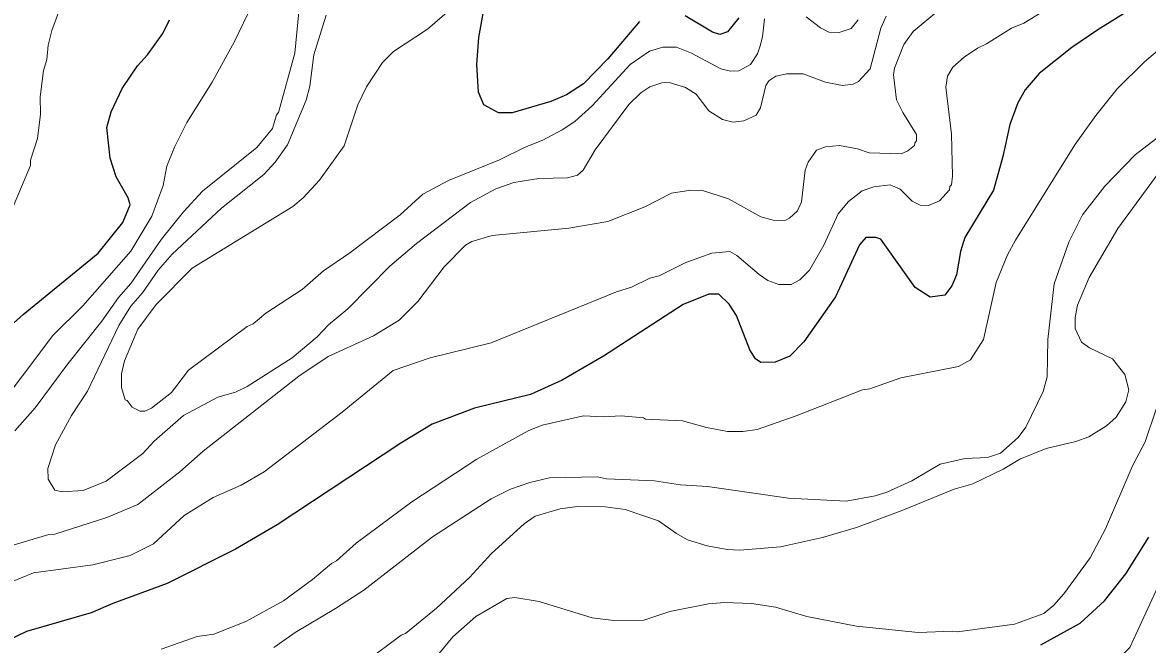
# Model space of a CAD drawing. Extents: x 598.3 to 623.2, y 6902.2 to 6930.1.
# Drawn here: x 616.981 to 618.862, y 6908.6 to 6909.639 of the extents above; entities that cross this region are included whole.
import ezdxf

# ---------------------------------------------------------------- set-up
doc = ezdxf.new("R2010")
doc.units = 0
doc.header["$LTSCALE"] = 0.032
doc.layers.add('1', color=7, linetype='Continuous', lineweight=25)
doc.layers.add('2', color=7, linetype='Continuous', lineweight=13)

msp = doc.modelspace()

# ---------------------------------------------------------------- linework, layer by layer
at = {"layer": '1'}
for points in [[(618.9059, 6909.7067), (618.7785, 6909.6271), (618.7355, 6909.5974), (618.6805, 6909.5541), (618.6574, 6909.527), (618.6448, 6909.5052), (618.6314, 6909.4689), (618.6201, 6909.4155), (618.6041, 6909.3592), (618.5562, 6909.2802), (618.5489, 6909.2568), (618.5423, 6909.2176), (618.5346, 6909.1992), (618.5229, 6909.1838), (618.4985, 6909.1803), (618.4735, 6909.1968), (618.416, 6909.2774), (618.4077, 6909.2801), (618.3912, 6909.2799), (618.3803, 6909.2678), (618.3401, 6909.1807), (618.2871, 6909.1057), (618.2638, 6909.082), (618.2393, 6909.0719), (618.2154, 6909.0712), (618.2065, 6909.0775), (618.1971, 6909.0925), (618.1747, 6909.1499), (618.1628, 6909.1689), (618.1453, 6909.1852), (618.1287, 6909.1852), (618.0858, 6909.1682), (617.9525, 6909.0818), (617.8836, 6909.0417), (617.8307, 6909.018), (617.737, 6908.9948), (617.6662, 6908.9682), (617.6136, 6908.9366), (617.4069, 6908.8001), (617.3376, 6908.7593), (617.2232, 6908.7023), (617.1325, 6908.6689), (617.0963, 6908.6533), (616.9881, 6908.6218), (616.9523, 6908.6047)], [(618.0127, 6909.6408), (617.9595, 6909.5787), (617.919, 6909.5366), (617.8908, 6909.5184), (617.8645, 6909.5073), (617.8, 6909.4882), (617.7769, 6909.4881), (617.7526, 6909.5015), (617.7436, 6909.5229), (617.7409, 6909.569), (617.7441, 6909.614), (617.7525, 6909.6604)], [(618.1788, 6909.6468), (618.1596, 6909.6238), (618.1467, 6909.6193), (618.1349, 6909.623), (618.0888, 6909.6501)], [(616.9387, 6909.1124), (616.9823, 6909.1514), (617.1077, 6909.2539), (617.1492, 6909.3051), (617.1612, 6909.3348), (617.1578, 6909.3462), (617.1377, 6909.3815), (617.1277, 6909.4124), (617.1225, 6909.4637), (617.1294, 6909.4899), (617.1479, 6909.5292), (617.1736, 6909.5668), (617.1904, 6909.5851), (617.2159, 6909.6206), (617.227, 6909.6437)], [(618.6835, 6908.5994), (618.749, 6908.6357), (618.7899, 6908.6733), (618.8253, 6908.718), (618.8639, 6908.7792)]]:
    msp.add_lwpolyline(points, dxfattribs=at)
at = {"layer": '2'}
for points in [[(616.9688, 6908.9571), (617.0025, 6908.9956), (617.0573, 6909.0692), (617.1142, 6909.1405), (617.1419, 6909.1796), (617.1625, 6909.2034), (617.2139, 6909.2775), (617.2503, 6909.3229), (617.2825, 6909.3575), (617.373, 6909.4302), (617.3993, 6909.4623), (617.4059, 6909.4848), (617.4091, 6909.4886), (617.4364, 6909.5879), (617.4432, 6909.657), (617.467, 6909.7553), (617.4772, 6909.7846), (617.4972, 6909.8126), (617.5092, 6909.8166), (617.5242, 6909.8156), (617.5412, 6909.801), (617.5574, 6909.7817)], [(618.321, 6909.2671), (618.3448, 6909.3196), (618.362, 6909.34), (618.3847, 6909.3579), (618.4042, 6909.3649), (618.4319, 6909.3682), (618.4482, 6909.361), (618.4682, 6909.341), (618.4818, 6909.3343), (618.4957, 6909.3335), (618.5143, 6909.3412), (618.5306, 6909.3598), (618.5311, 6909.3651), (618.5342, 6909.3678), (618.5358, 6909.3826), (618.5342, 6909.4527), (618.5245, 6909.5313), (618.5277, 6909.5493), (618.5363, 6909.5645), (618.5554, 6909.5811), (618.5777, 6909.5963), (618.5928, 6909.6034), (618.6344, 6909.6295), (618.6551, 6909.6382), (618.7536, 6909.6987)], [(617.365, 6909.6685), (617.336, 6909.6076), (617.2986, 6909.5395), (617.2562, 6909.4721), (617.2356, 6909.4308), (617.2229, 6909.3993), (617.2164, 6909.3669), (617.1973, 6909.3157), (617.1624, 6909.257), (617.0822, 6909.166), (617.032, 6909.1165), (616.9301, 6908.9817)], [(616.9645, 6909.329), (616.9945, 6909.4006), (616.9947, 6909.4091), (617.0066, 6909.4454), (617.0115, 6909.4862), (617.0111, 6909.5152), (617.0164, 6909.559), (617.0222, 6909.5774), (617.0245, 6909.6011), (617.0302, 6909.6259), (617.0504, 6909.6804)], [(617.4891, 6909.6513), (617.4686, 6909.5853), (617.4616, 6909.5331), (617.4556, 6909.5097), (617.4242, 6909.4346), (617.4035, 6909.4057), (617.3849, 6909.3854), (617.3141, 6909.3291), (617.2318, 6909.2524), (617.2081, 6909.2255), (617.1822, 6909.1874), (617.1625, 6909.1655), (617.1422, 6909.1332), (617.0899, 6909.0232), (617.0632, 6908.9827), (617.0364, 6908.9338), (617.0238, 6908.8941), (617.0245, 6908.8763), (617.0353, 6908.8581), (617.0477, 6908.8551), (617.0827, 6908.8572), (617.121, 6908.873), (617.1826, 6908.9191), (617.2014, 6908.9396), (617.2504, 6908.9826), (617.3081, 6909.0134), (617.3376, 6909.0216), (617.357, 6909.0313), (617.4321, 6909.0793), (617.4738, 6909.114), (617.4928, 6909.1339), (617.5249, 6909.1611), (617.5951, 6909.232), (617.6402, 6909.2698), (617.7301, 6909.3386), (617.7728, 6909.3615), (617.8024, 6909.3722), (617.8444, 6909.3789), (617.8924, 6909.3796), (617.9089, 6909.384), (617.9183, 6909.3927), (617.9383, 6909.4263), (617.9948, 6909.5022), (618.0148, 6909.5218), (618.0302, 6909.5315), (618.0501, 6909.5382), (618.062, 6909.5391), (618.0896, 6909.5307), (618.1074, 6909.5197), (618.1285, 6909.4915), (618.1512, 6909.477), (618.1693, 6909.4727), (618.1872, 6909.4749), (618.2074, 6909.4842), (618.2151, 6909.4964), (618.2238, 6909.5342), (618.2286, 6909.5417), (618.2404, 6909.5497), (618.2589, 6909.5537), (618.2863, 6909.5536)], [(618.2218, 6909.6455), (618.2185, 6909.6155), (618.2145, 6909.6002), (618.21, 6909.5869), (618.1983, 6909.5691), (618.1786, 6909.5587), (618.165, 6909.5578), (618.1484, 6909.5616), (618.0998, 6909.5882), (618.0744, 6909.5981), (618.0516, 6909.5981), (618.0291, 6909.5916), (617.9971, 6909.5693), (617.9333, 6909.4999), (617.9045, 6909.4741), (617.8834, 6909.4598), (617.8513, 6909.4427), (617.8214, 6909.4311), (617.7787, 6909.4098), (617.6935, 6909.3753), (617.6505, 6909.3522), (617.6124, 6909.3182), (617.5285, 6909.2544), (617.4846, 6909.2245), (617.4488, 6909.1932), (617.3883, 6909.1539), (617.3669, 6909.136), (617.3567, 6909.1314), (617.2591, 6909.0585), (617.2303, 6909.0212), (617.1972, 6908.9952), (617.1856, 6908.9902), (617.1778, 6908.9902), (617.1647, 6908.9967), (617.1566, 6909.0077), (617.1532, 6909.009), (617.1468, 6909.0295), (617.1469, 6909.0526), (617.1517, 6909.0739), (617.1741, 6909.1268), (617.2046, 6909.168), (617.2649, 6909.229), (617.4331, 6909.3316), (617.4504, 6909.3464), (617.4776, 6909.3761), (617.5191, 6909.433), (617.542, 6909.5016), (617.5562, 6909.5315), (617.583, 6909.5722), (617.6017, 6909.5908), (617.6583, 6909.628), (617.6952, 6909.66)], [(618.2863, 6909.5536), (618.3237, 6909.5398), (618.352, 6909.5342), (618.3698, 6909.5363), (618.3786, 6909.5405), (618.3982, 6909.562), (618.4159, 6909.63), (618.4249, 6909.6499)], [(618.3779, 6909.6434), (618.3662, 6909.6292), (618.3466, 6909.6224), (618.3292, 6909.6232), (618.3153, 6909.6301), (618.291, 6909.6487)], [(618.5127, 6909.66), (618.4699, 6909.6244), (618.4546, 6909.6025), (618.4389, 6909.5631), (618.4371, 6909.5519), (618.4422, 6909.5101), (618.4529, 6909.4886), (618.4759, 6909.4521), (618.4759, 6909.4415), (618.4728, 6909.4384), (618.4724, 6909.4335), (618.4613, 6909.4247)], [(618.9371, 6909.6416), (618.8568, 6909.5734), (618.811, 6909.5285), (618.7753, 6909.484), (618.7403, 6909.4349), (618.6409, 6909.2757), (618.6279, 6909.2511), (618.6087, 6909.2047), (618.5877, 6909.1095), (618.566, 6909.0755), (618.5458, 6909.0645), (618.4495, 6909.0459), (618.3979, 6909.0275), (618.3854, 6909.0258), (618.2746, 6908.9824), (618.2094, 6908.9595), (618.1851, 6908.9562), (618.1597, 6908.9562), (618.1246, 6908.9626), (618.0844, 6908.974), (618.0227, 6908.9765), (618.0191, 6908.9788), (617.9818, 6908.9821), (617.952, 6908.9805), (617.9188, 6908.982), (617.8502, 6908.9664), (617.8267, 6908.9569), (617.7407, 6908.9099), (617.6322, 6908.8387), (617.5391, 6908.7692), (617.5064, 6908.7402), (617.4977, 6908.7356), (617.4661, 6908.7088), (617.4179, 6908.6731), (617.3549, 6908.6385), (617.3013, 6908.6176), (617.2735, 6908.6138), (617.2129, 6908.5926)], [(618.9718, 6909.5191), (618.841, 6909.4182), (618.7902, 6909.3659), (618.7533, 6909.3181), (618.7301, 6909.2724), (618.7058, 6909.2029), (618.6949, 6909.1097), (618.6939, 6909.0474), (618.6875, 6909.0226), (618.6585, 6908.963), (618.6455, 6908.9461), (618.6161, 6908.9199), (618.5944, 6908.9125), (618.5567, 6908.9108), (618.5151, 6908.9012), (618.4681, 6908.8734), (618.4263, 6908.8544), (618.4066, 6908.8486), (618.3583, 6908.8397), (618.2617, 6908.8445), (618.1264, 6908.8639), (618.0813, 6908.8667), (618.0375, 6908.8736), (617.9577, 6908.8769), (617.9423, 6908.8801), (617.8621, 6908.8784), (617.8291, 6908.8709), (617.7971, 6908.8596)], [(618.4613, 6909.4247), (618.45, 6909.4201), (618.3966, 6909.4217), (618.377, 6909.4282), (618.3467, 6909.4337), (618.3237, 6909.4313), (618.3086, 6909.4258), (618.2948, 6909.4057), (618.2897, 6909.3927), (618.2833, 6909.3394), (618.2768, 6909.3248), (618.2632, 6909.3122), (618.2554, 6909.3084), (618.2363, 6909.3091), (618.2156, 6909.3146), (618.1613, 6909.3446), (618.1179, 6909.3586), (618.0982, 6909.3593), (618.0661, 6909.3543), (618.0216, 6909.3312), (617.9598, 6909.3067), (617.8948, 6909.2955), (617.7662, 6909.2832), (617.7323, 6909.2733), (617.7218, 6909.2675), (617.6863, 6909.2311), (617.6423, 6909.1733), (617.6107, 6909.1422), (617.5683, 6909.1159), (617.4922, 6909.0811), (617.443, 6909.0484), (617.2832, 6908.9233), (617.2442, 6908.8885), (617.1741, 6908.8338), (617.1225, 6908.8124), (617.0353, 6908.7846), (617.0253, 6908.7837), (616.962, 6908.765)], [(617.5545, 6908.5715), (617.6143, 6908.6157), (617.6213, 6908.6188), (617.6734, 6908.6611), (617.7286, 6908.7123), (617.7652, 6908.7522), (617.8198, 6908.802), (617.8383, 6908.8146), (617.8799, 6908.8266), (617.9088, 6908.8307), (617.9552, 6908.8299), (617.9889, 6908.8258), (618.0443, 6908.8069), (618.0745, 6908.7854), (618.0929, 6908.7753), (618.126, 6908.7652), (618.1592, 6908.7588), (618.1804, 6908.7579), (618.2483, 6908.7636), (618.3183, 6908.7791), (618.3751, 6908.7958), (618.4498, 6908.8233), (618.5385, 6908.8596), (618.5696, 6908.8686), (618.6206, 6908.8933), (618.6486, 6908.9098), (618.6921, 6908.9278), (618.7417, 6908.9393), (618.7635, 6908.9471), (618.7931, 6908.9653), (618.8094, 6908.9798), (618.8255, 6909.0054), (618.8303, 6909.0256), (618.8238, 6909.0513), (618.8034, 6909.0773), (618.7647, 6909.0959), (618.7512, 6909.1052), (618.7407, 6909.1282), (618.7407, 6909.1467), (618.7446, 6909.1672), (618.7644, 6909.2134), (618.8123, 6909.2949), (618.8796, 6909.3872)], [(616.9343, 6908.6934), (617, 6908.72), (617.0989, 6908.7333), (617.1616, 6908.749), (617.2004, 6908.7685), (617.2514, 6908.8155), (617.2998, 6908.846), (617.347, 6908.8661), (617.3851, 6908.8886), (617.5155, 6908.9882), (617.601, 6909.0577), (617.6627, 6909.0791), (617.7645, 6909.1039), (617.974, 6909.1893), (617.9992, 6909.197), (618.0299, 6909.2119), (618.0456, 6909.2162), (618.0901, 6909.2384), (618.1338, 6909.2539), (618.1634, 6909.2565), (618.1756, 6909.2502), (618.2125, 6909.2181), (618.2272, 6909.2084), (618.2455, 6909.2015), (618.2659, 6909.2016), (618.2808, 6909.2095), (618.2967, 6909.2253), (618.321, 6909.2671)], [(618.8764, 6908.9933), (618.8578, 6908.9387), (618.8373, 6908.8996), (618.7916, 6908.7935), (618.7657, 6908.745), (618.7219, 6908.6848), (618.7054, 6908.666), (618.6882, 6908.652), (618.6397, 6908.6341), (618.5442, 6908.6211), (618.5356, 6908.6226), (618.4783, 6908.6203), (618.3751, 6908.6308), (618.2924, 6908.6467), (618.2399, 6908.6623), (618.1997, 6908.6688), (618.1549, 6908.6704), (618.1281, 6908.6681), (618.0634, 6908.6551), (618.02, 6908.6406), (617.9696, 6908.6404), (617.9338, 6908.6449), (617.8451, 6908.6719), (617.8041, 6908.6785), (617.7908, 6908.677), (617.7393, 6908.6469), (617.7007, 6908.6131), (617.6771, 6908.5846)], [(617.7971, 6908.8596), (617.765, 6908.8435), (617.6666, 6908.7799), (617.5518, 6908.6911), (617.5048, 6908.6604), (617.437, 6908.6205), (617.4017, 6908.5951)], [(618.8991, 6908.7399), (618.8321, 6908.5951), (618.8099, 6908.5728), (618.7369, 6908.5252), (618.6587, 6908.4873), (618.6211, 6908.4612), (618.5818, 6908.4384), (618.5595, 6908.4286), (618.4991, 6908.4172), (618.4179, 6908.4178), (618.2536, 6908.4438), (618.1926, 6908.4559), (618.1152, 6908.4656), (618.0936, 6908.4714), (617.9779, 6908.4899), (617.884, 6908.4955), (617.7824, 6908.4972), (617.7331, 6908.4924), (617.6762, 6908.477), (617.6648, 6908.4761)]]:
    msp.add_lwpolyline(points, dxfattribs=at)

doc.saveas('drawing.dxf')
